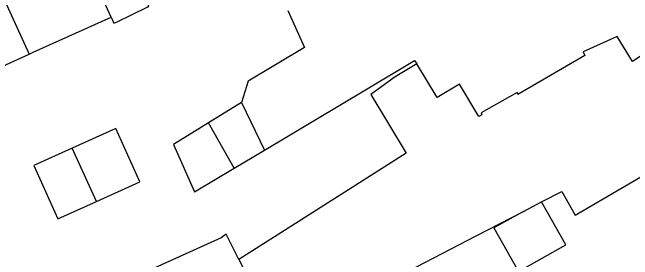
# Model space of a CAD drawing. Extents: x 159888 to 160757, y 384031 to 384746.
# Drawn here: x 160493.49 to 160536.31, y 384427.74 to 384444.77 of the extents above; entities that cross this region are included whole.
import ezdxf

# ---------------------------------------------------------------- set-up
doc = ezdxf.new("R2010")
doc.units = 0
doc.layers.add('IMGEO_Pand', color=7, linetype='Continuous')

msp = doc.modelspace()

# ---------------------------------------------------------------- linework, layer by layer
at = {"layer": 'IMGEO_Pand'}
for points in [[(160500.298, 384444.455), (160500.492, 384444.025), (160500.73, 384444.133), (160502.797, 384445.148), (160502.916, 384445.201), (160501.421, 384448.512), (160503.041, 384449.244), (160501.082, 384453.585), (160500, 384455.981), (160498.915, 384458.383)], [(160500.298, 384444.455), (160498.956, 384447.427), (160498.722, 384447.321), (160494.567, 384456.391)], [(160489.138, 384453.904), (160494.635, 384441.9)], [(160542.635, 384445.551), (160536.31, 384441.383), (160535.247, 384443.118), (160532.896, 384442.057), (160533.01, 384441.804), (160528.396, 384439.12), (160528.331, 384439.264), (160525.85, 384437.852), (160525.907, 384437.724), (160525.702, 384437.6), (160524.349, 384439.834), (160522.814, 384438.904), (160521.409, 384441.221)], [(160512.5, 384444.898), (160513.655, 384442.352), (160509.757, 384440.031), (160509.314, 384438.56)], [(160494.635, 384441.9), (160494.913, 384442.026), (160500.298, 384444.455)], [(160488.096, 384442.47), (160490.734, 384443.661), (160492.055, 384440.736), (160494.635, 384441.9)], [(160521.409, 384441.221), (160519.911, 384440.336), (160518.227, 384439.122), (160520.667, 384435.072), (160513.984, 384430.831), (160509.129, 384427.751)], [(160510.896, 384435.287), (160517.869, 384439.44), (160521.263, 384441.462), (160521.409, 384441.221)], [(160509.314, 384438.56), (160507.038, 384437.163)], [(160509.314, 384438.56), (160510.896, 384435.287)], [(160507.038, 384437.163), (160504.603, 384435.668), (160506.072, 384432.414), (160508.802, 384434.04)], [(160508.802, 384434.04), (160507.038, 384437.163)], [(160499.287, 384431.741), (160502.283, 384433.089), (160500.626, 384436.772), (160497.606, 384435.413)], [(160497.606, 384435.413), (160494.958, 384434.221), (160496.615, 384430.538), (160499.287, 384431.741)], [(160499.287, 384431.741), (160497.606, 384435.413)], [(160508.802, 384434.04), (160510.896, 384435.287)], [(160530.025, 384431.712), (160531.427, 384432.44), (160532.337, 384430.788), (160537.148, 384433.59)], [(160528.774, 384431.061), (160526.742, 384429.913), (160528.435, 384426.917), (160531.695, 384428.759), (160530.025, 384431.712)], [(160528.774, 384431.061), (160530.025, 384431.712)], [(160519.049, 384426.008), (160525.511, 384429.366), (160528.774, 384431.061)], [(160509.129, 384427.751), (160508.248, 384429.476), (160507.911, 384429.24), (160496.507, 384424.091)], [(160509.129, 384427.751), (160511.769, 384422.587), (160513.319, 384423.031)]]:
    msp.add_lwpolyline(points, dxfattribs=at)

doc.saveas('drawing.dxf')
